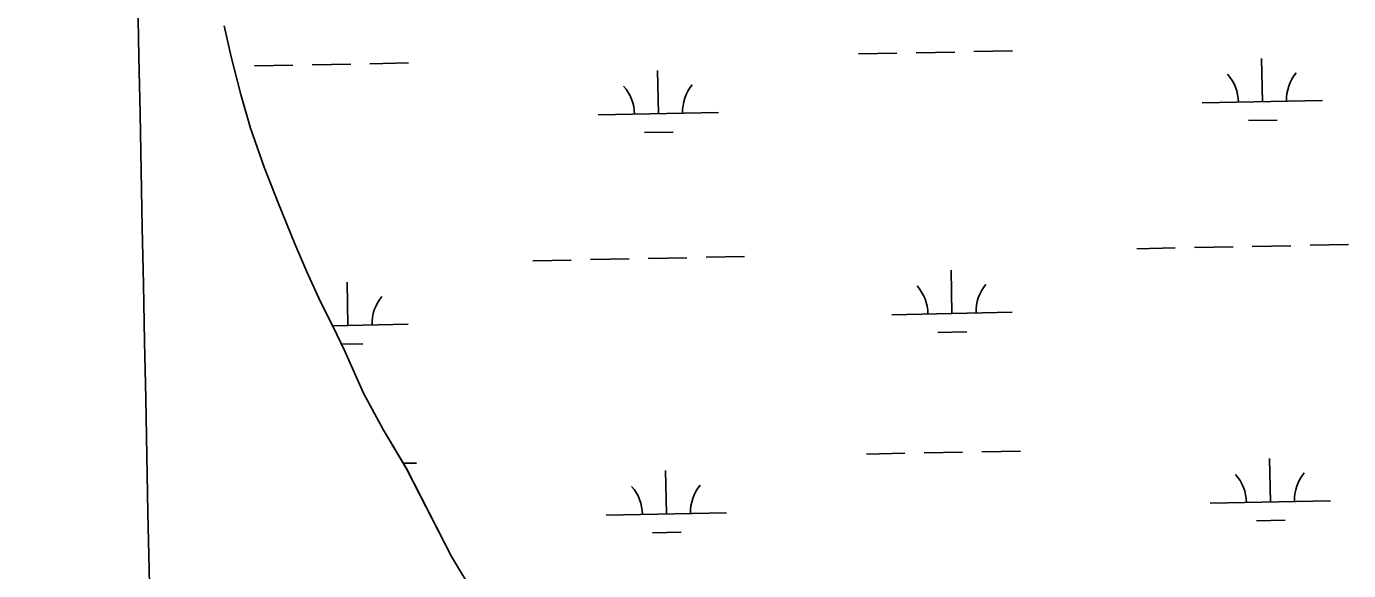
# Model space of a CAD drawing. Extents: x 3989314 to 4027622, y 243956 to 270014.
# Drawn here: x 4009209 to 4010308, y 262776 to 263228 of the extents above; entities that cross this region are included whole.
import ezdxf

# ---------------------------------------------------------------- set-up
doc = ezdxf.new("R2010")
doc.units = 0
for name, color, linetype in [('V-GRID-MAJR', 7, 'Continuous'), ('V-RIVR-EDGE', 7, 'Continuous'), ('V-WETL-SWMP', 7, 'Continuous')]:
    doc.layers.add(name, color=color, linetype=linetype)

msp = doc.modelspace()

# ---------------------------------------------------------------- linework, layer by layer
at = {"layer": 'V-GRID-MAJR'}
msp.add_spline([(4009571.406, 249713.95), (4009450.711, 255770.161), (4009329.948, 261829.84100000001), (4009209.185, 267889.513), (4009209.116, 267892.992)], degree=3, dxfattribs=at)
at = {"layer": 'V-RIVR-EDGE'}
msp.add_lwpolyline([(4009581.0700000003, 262756.005), (4009562.382, 262787.335), (4009524.949, 262860.362), (4009505.523, 262892.854), (4009489.092, 262922.984), (4009473.544, 262958.052), (4009463.75, 262978.874), (4009453.559, 262998.942), (4009441.964, 263024.002), (4009432.225, 263047.109), (4009418.18, 263081.379), (4009406.693, 263111.009), (4009395.271, 263143.308), (4009387.1780000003, 263171.333), (4009379.166, 263202.786), (4009373.302, 263228.47000000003)], dxfattribs=at)
at = {"layer": 'V-WETL-SWMP'}
for p, q in [((4009494.538320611, 263196.99667432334), (4009526.53196785, 263197.6342763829)), ((4009900.365738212, 263205.084417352), (4009932.3593854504, 263205.7220194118)), ((4009948.35620907, 263206.04082044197), (4009980.349856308, 263206.67842250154)), ((4009996.346679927, 263206.9972235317), (4010028.3403271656, 263207.63482559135)), ((4010236.068384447, 263165.3354230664), (4010235.35108213, 263201.3282762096)), ((4009398.557378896, 263195.08386814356), (4009430.5510261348, 263195.7214702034)), ((4009446.5478497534, 263196.0402712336), (4009478.541496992, 263196.67787329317)), ((4009734.2600251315, 263155.33487385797), (4009733.542722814, 263191.3277270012)), ((4010186.0783106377, 263164.3391698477), (4010286.0584582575, 263166.33167628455)), ((4009684.2699513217, 263154.33862063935), (4009784.250098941, 263156.3311270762)), ((4010224.3782304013, 263149.6683857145), (4010248.37346583, 263150.1465872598)), ((4009722.569871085, 263139.66783650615), (4009746.5651065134, 263140.14603805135)), ((4010131.638017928, 263043.15938643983), (4010163.631665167, 263043.7969884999)), ((4010179.628488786, 263044.1157895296), (4010211.6221360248, 263044.7533915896)), ((4010227.6189596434, 263045.07219261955), (4010259.612606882, 263045.7097946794)), ((4010275.6094305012, 263046.02859570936), (4010307.60307774, 263046.66619776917)), ((4009629.829658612, 263033.1588372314), (4009661.8233058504, 263033.7964392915)), ((4009677.82012947, 263034.11524032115), (4009709.813776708, 263034.75284238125)), ((4009725.810600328, 263035.0716434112), (4009757.804247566, 263035.709245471)), ((4009773.801071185, 263036.0280465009), (4009805.7947184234, 263036.6656485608)), ((4009978.0877457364, 262989.3472043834), (4009977.3704434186, 263025.3400575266)), ((4009476.2793864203, 262979.346655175), (4009475.5620841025, 263015.33950831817)), ((4009928.0976719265, 262988.3509511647), (4010028.077819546, 262990.343457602)), ((4009463.638896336, 262979.0947425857), (4009526.26946023, 262980.34290839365)), ((4009966.39759169, 262973.68016703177), (4009990.3928271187, 262974.1583685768)), ((4009470.83792676, 262963.8041481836), (4009488.5844678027, 262964.15781936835)), ((4009906.994309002, 262872.47546125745), (4009938.987956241, 262873.1130633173)), ((4009954.9847798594, 262873.4318643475), (4009986.9784270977, 262874.06946640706)), ((4010002.9752507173, 262874.3882674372), (4010034.9688979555, 262875.0258694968)), ((4010242.6969552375, 262832.72646697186), (4010241.97965292, 262868.7193201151)), ((4009522.290248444, 262864.8086860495), (4009533.160538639, 262865.02532028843)), ((4009740.888595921, 262822.7259177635), (4009740.171293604, 262858.7187709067)), ((4010192.706881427, 262831.73021375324), (4010292.687029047, 262833.72272019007)), ((4009690.898522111, 262821.7296645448), (4009790.8786697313, 262823.72217098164)), ((4010231.0068011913, 262817.05942962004), (4010255.0020366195, 262817.5376311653)), ((4009729.198441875, 262807.0588804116), (4009753.1936773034, 262807.53708195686))]:
    msp.add_line(p, q, dxfattribs=at)
msp.add_lwpolyline([(4009581.071, 262756.004), (4009562.382, 262787.33400000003), (4009524.948, 262860.363), (4009505.524, 262892.854), (4009489.093, 262922.985), (4009473.543, 262958.052), (4009463.751, 262978.874), (4009453.559, 262998.943), (4009441.963, 263024.002), (4009432.225, 263047.11), (4009418.181, 263081.378), (4009406.694, 263111.009), (4009395.272, 263143.30700000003), (4009387.1780000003, 263171.332), (4009379.166, 263202.786), (4009373.3030000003, 263228.469)], dxfattribs=at)
for centre, radius, start, end in [((4010180.826954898, 263164.7094129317), 35.24628790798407, 0.3698775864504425, 41.913535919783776), ((4010291.290893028, 263166.91085104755), 35.246287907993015, 140.36987458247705, 181.91353291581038), ((4009679.018595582, 263154.70886372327), 35.24628790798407, 0.3698775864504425, 41.913535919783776), ((4009789.4825337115, 263156.9103018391), 35.246287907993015, 140.36987458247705, 181.91353291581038), ((4009922.8463161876, 262988.72119424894), 35.24628790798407, 0.3698775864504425, 41.913535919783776), ((4010033.310254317, 262990.9226323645), 35.246287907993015, 140.36987458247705, 181.91353291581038), ((4009531.5018950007, 262980.9220831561), 35.246287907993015, 140.36987458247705, 181.91353291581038), ((4009796.111104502, 262824.30134574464), 35.246287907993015, 140.36987458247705, 181.91353291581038), ((4010187.4555256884, 262832.10045683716), 35.24628790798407, 0.3698775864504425, 41.913535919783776), ((4010297.9194638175, 262834.301894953), 35.246287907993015, 140.36987458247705, 181.91353291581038), ((4009685.647166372, 262822.0999076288), 35.24628790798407, 0.3698775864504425, 41.913535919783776)]:
    msp.add_arc(centre, radius, start, end, dxfattribs=at)

doc.saveas('drawing.dxf')
